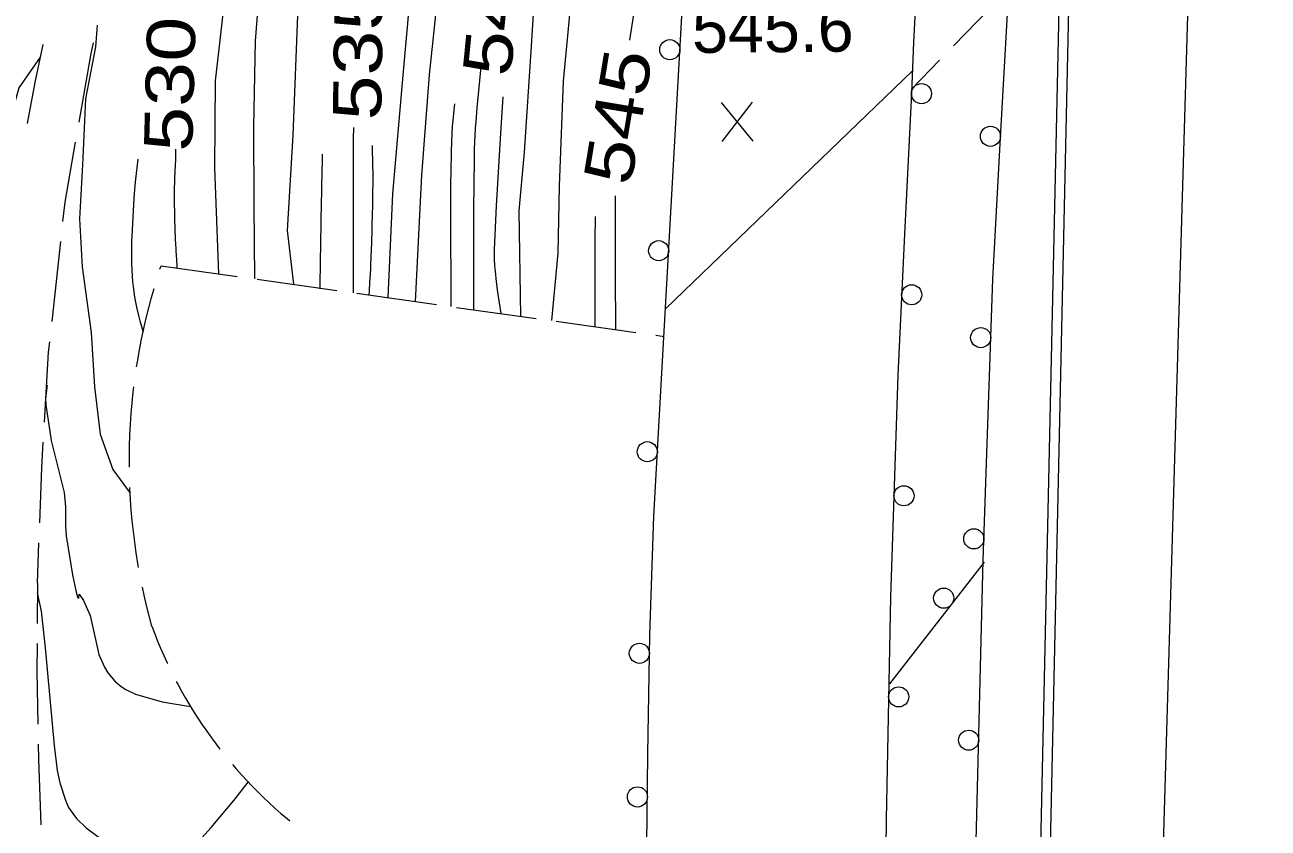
# Model space of a CAD drawing. Extents: x 2361284 to 2366480, y 6976556 to 6985346.
# Drawn here: x 2364358.8 to 2364482.3, y 6979307 to 6979386.8 of the extents above; entities that cross this region are included whole.
import ezdxf
from ezdxf.enums import TextEntityAlignment as Align

# ---------------------------------------------------------------- set-up
doc = ezdxf.new("R2010")
doc.units = 0
doc.header["$LTSCALE"] = 1.9
for name, color, linetype, lineweight in [('12', 7, 'Continuous', 13), ('13', 7, 'Continuous', 13), ('14', 7, 'Continuous', 13), ('17', 7, 'Continuous', 13), ('24', 7, 'Continuous', 13), ('3', 7, 'Continuous', 13), ('6', 7, 'Continuous', 13), ('8', 7, 'Continuous', 13)]:
    doc.layers.add(name, color=color, linetype=linetype, lineweight=lineweight)

msp = doc.modelspace()

# ---------------------------------------------------------------- linework, layer by layer
at = {"layer": '12'}
for p, q in [((2364431.117, 6979375.225), (2364428, 6979379.076)), ((2364428.037, 6979375.196), (2364431.08, 6979379.105))]:
    msp.add_line(p, q, dxfattribs=at)
for points in [[(2364419.873, 6979391.908), (2364418.846, 6979385.238)], [(2364404.079, 6979382.617), (2364403.802, 6979379.89), (2364403.677, 6979378.526), (2364403.568, 6979377.16), (2364403.521, 6979376.477), (2364403.447, 6979375.11), (2364403.421, 6979374.426), (2364403.397, 6979373.399), (2364403.353, 6979368.429), (2364403.342, 6979365.115), (2364403.349, 6979358.488)], [(2364391.427, 6979376.576), (2364391.409, 6979376.136), (2364391.402, 6979375.915), (2364391.398, 6979375.695), (2364391.397, 6979375.585), (2364391.39, 6979372.539), (2364391.388, 6979371.016), (2364391.387, 6979368.732), (2364391.388, 6979366.448), (2364391.389, 6979365.306), (2364391.394, 6979363.021), (2364391.397, 6979361.879), (2364391.403, 6979360.166)], [(2364373.747, 6979374.427), (2364373.747, 6979374.253), (2364373.747, 6979374.137), (2364373.744, 6979373.905), (2364373.736, 6979373.557), (2364373.729, 6979373.324), (2364373.711, 6979372.86), (2364373.678, 6979372.164), (2364373.648, 6979371.545), (2364373.634, 6979371.235), (2364373.622, 6979370.925), (2364373.617, 6979370.771), (2364373.609, 6979370.461), (2364373.606, 6979370.306), (2364373.602, 6979370.074), (2364373.602, 6979369.842), (2364373.602, 6979369.726), (2364373.607, 6979369.102), (2364373.611, 6979368.79), (2364373.618, 6979368.322), (2364373.633, 6979367.62), (2364373.645, 6979367.152), (2364373.652, 6979366.918), (2364373.663, 6979366.567), (2364373.679, 6979366.099), (2364373.689, 6979365.865), (2364373.704, 6979365.514), (2364373.728, 6979364.988), (2364373.753, 6979364.52), (2364373.766, 6979364.286), (2364373.787, 6979363.935), (2364373.821, 6979363.409), (2364373.859, 6979362.882), (2364373.879, 6979362.619)], [(2364417.433, 6979369.772), (2364417.432, 6979369.281), (2364417.43, 6979368.625), (2364417.429, 6979368.298), (2364417.428, 6979367.97), (2364417.428, 6979367.533), (2364417.427, 6979367.315), (2364417.427, 6979366.659), (2364417.426, 6979366.368), (2364417.426, 6979365.98), (2364417.426, 6979365.786), (2364417.426, 6979365.349), (2364417.426, 6979365.021), (2364417.426, 6979364.584), (2364417.426, 6979364.366), (2364417.427, 6979363.71), (2364417.427, 6979363.419), (2364417.428, 6979363.031), (2364417.428, 6979362.837), (2364417.429, 6979362.4), (2364417.43, 6979361.744), (2364417.432, 6979360.871), (2364417.433, 6979360.434), (2364417.435, 6979359.997), (2364417.436, 6979359.414), (2364417.438, 6979359.123), (2364417.441, 6979358.249), (2364417.443, 6979357.667), (2364417.447, 6979356.89), (2364417.449, 6979356.502)]]:
    msp.add_lwpolyline(points, dxfattribs=at)
at = {"layer": '13'}
for points in [[(2364447.792, 6979660.287), (2364444.232, 6979644.522), (2364440.422, 6979625.636), (2364437.218, 6979611.254), (2364433.26, 6979597.395), (2364428.509, 6979580.65), (2364425.173, 6979565.407), (2364421.6, 6979544.762), (2364418.234, 6979531.669), (2364417.125, 6979521.038), (2364412.355, 6979493.712), (2364408.882, 6979467.517), (2364405.962, 6979449.618), (2364403.052, 6979432.78), (2364399.03, 6979412.13), (2364397.575, 6979395.785), (2364396.338, 6979381.783), (2364395.31, 6979369.972), (2364394.838, 6979359.678)], [(2364450.635, 6979650.524), (2364447.035, 6979638.999), (2364443.901, 6979626.759), (2364440.598, 6979613.347), (2364436.95, 6979595.29), (2364432.945, 6979577.901), (2364428.219, 6979561.696), (2364424.115, 6979545.256), (2364422.12, 6979534.215), (2364420.953, 6979524.425), (2364419.265, 6979517.839), (2364415.382, 6979492.941), (2364413.776, 6979481.954), (2364411.685, 6979466.343), (2364407.49, 6979444.662), (2364406.714, 6979436.855), (2364403.368, 6979422.681), (2364402.201, 6979409.91), (2364400.922, 6979398.247), (2364400.056, 6979392.508), (2364398.938, 6979381.818), (2364398.183, 6979371.85), (2364397.562, 6979359.294)], [(2364405.946, 6979556.484), (2364404.514, 6979548.3), (2364402.565, 6979537.651), (2364401.159, 6979525.807), (2364399.648, 6979513.271), (2364399.262, 6979505.527), (2364398.64, 6979494.101), (2364395.799, 6979481.643), (2364393.187, 6979464.937), (2364391.267, 6979452.378), (2364390.036, 6979439.826), (2364388.035, 6979425.105), (2364387.714, 6979414.643), (2364387.188, 6979402.716), (2364385.924, 6979389.445), (2364385.383, 6979375.808), (2364384.823, 6979366.332), (2364385.444, 6979360.999)], [(2364433.151, 6979525.711), (2364429.52, 6979507.965), (2364426.219, 6979492.234), (2364422.188, 6979471.334), (2364419.234, 6979454.834), (2364417.028, 6979441.823), (2364416.847, 6979437.691), (2364415.05, 6979430.014), (2364413.528, 6979423.928), (2364411.864, 6979410.632), (2364409.999, 6979399.553), (2364409.07, 6979384.655), (2364408.39, 6979374.117), (2364407.836, 6979368.311), (2364408.005, 6979357.832)], [(2364397.64, 6979523.533), (2364396.716, 6979520.844), (2364395.876, 6979514.476), (2364394.911, 6979506.656), (2364393.841, 6979497.186), (2364392.977, 6979490.166), (2364392.315, 6979482.03), (2364391.452, 6979473.922), (2364389.993, 6979465.337), (2364388.75, 6979457.305), (2364387.801, 6979447.546), (2364386.739, 6979437.275), (2364385.035, 6979425.057), (2364383.062, 6979412.699), (2364382.638, 6979401.643), (2364382.268, 6979393.159), (2364381.664, 6979385.194), (2364381.495, 6979376.651), (2364381.529, 6979368.881), (2364381.579, 6979361.542)], [(2364389.991, 6979492.889), (2364389.088, 6979488.999), (2364387.461, 6979479.163), (2364385.811, 6979469.618), (2364384.598, 6979458.375), (2364383.33, 6979448.753), (2364382.164, 6979437.781), (2364381.074, 6979428.28), (2364380.382, 6979415.893), (2364380.248, 6979405.812), (2364379.248, 6979397.411), (2364378.364, 6979387.263), (2364377.661, 6979381.226), (2364377.614, 6979372.564), (2364378.014, 6979362.048)], [(2364412.908, 6979388.131), (2364412.254, 6979381.195), (2364411.864, 6979370.75), (2364411.737, 6979364.089), (2364411.101, 6979357.392)], [(2364365.958, 6979386.745), (2364365.769, 6979384.573), (2364364.788, 6979379.412), (2364364.48, 6979372.879), (2364364.201, 6979367.496), (2364364.467, 6979362.72), (2364365.339, 6979356.217), (2364365.67, 6979350.799), (2364366.256, 6979346.105), (2364367.509, 6979342.617), (2364369.232, 6979340.253)], [(2364360.288, 6979383.571), (2364358.177, 6979380.51), (2364356.252, 6979373.711), (2364354.069, 6979365.61), (2364351.102, 6979363.172), (2364347.017, 6979361.634), (2364344.468, 6979362.569), (2364342.059, 6979366.556), (2364341.432, 6979371.49), (2364341.616, 6979375.362), (2364341.791, 6979381.135), (2364339.899, 6979383.367), (2364336.948, 6979383.479), (2364334.325, 6979380.643), (2364329.996, 6979378.442), (2364324.992, 6979380.874), (2364319.655, 6979377.985), (2364317.31, 6979375.811), (2364311.417, 6979367.734), (2364307.945, 6979363.671), (2364302.989, 6979359.085), (2364298.274, 6979354.199), (2364294.491, 6979349.253)], [(2364406.258, 6979379.627), (2364406.032, 6979376.014), (2364405.608, 6979368.803), (2364405.415, 6979365.198), (2364405.393, 6979364.408), (2364405.397, 6979363.882), (2364405.407, 6979363.531), (2364405.445, 6979362.83), (2364405.487, 6979362.304), (2364405.599, 6979361.254), (2364405.741, 6979360.204), (2364406.073, 6979358.104)], [(2364401.455, 6979378.941), (2364401.425, 6979378.601), (2364401.403, 6979378.374), (2364401.356, 6979377.921), (2364401.293, 6979377.316), (2364401.264, 6979377.014), (2364401.237, 6979376.712), (2364401.225, 6979376.56), (2364401.21, 6979376.358), (2364401.204, 6979376.257), (2364401.195, 6979376.106), (2364401.184, 6979375.878), (2364401.16, 6979375.245), (2364401.146, 6979374.824), (2364401.137, 6979374.543), (2364401.121, 6979373.98), (2364401.111, 6979373.558), (2364401.092, 6979372.715), (2364401.078, 6979371.871), (2364401.071, 6979371.309), (2364401.066, 6979370.934), (2364401.06, 6979370.184), (2364401.057, 6979369.763), (2364401.054, 6979368.919), (2364401.052, 6979368.076), (2364401.053, 6979367.513), (2364401.056, 6979366.389), (2364401.065, 6979364.702), (2364401.08, 6979362.452), (2364401.087, 6979361.328), (2364401.093, 6979360.203), (2364401.095, 6979359.641), (2364401.097, 6979358.797)], [(2364393.284, 6979374.783), (2364393.283, 6979374.647), (2364393.283, 6979374.376), (2364393.286, 6979374.105), (2364393.289, 6979373.924), (2364393.296, 6979373.563), (2364393.311, 6979373.021), (2364393.324, 6979372.539), (2364393.33, 6979372.298), (2364393.337, 6979371.936), (2364393.341, 6979371.575), (2364393.341, 6979371.394), (2364393.339, 6979371.123), (2364393.324, 6979370.141), (2364393.316, 6979369.65), (2364393.302, 6979368.913), (2364393.277, 6979367.809), (2364393.258, 6979367.072), (2364393.248, 6979366.704), (2364393.232, 6979366.152), (2364393.208, 6979365.416), (2364393.196, 6979365.047), (2364393.176, 6979364.495), (2364393.143, 6979363.667), (2364393.111, 6979362.931), (2364393.095, 6979362.563), (2364393.068, 6979362.01), (2364393.026, 6979361.182), (2364392.98, 6979360.354), (2364392.956, 6979359.94)], [(2364369.996, 6979373.432), (2364369.765, 6979371.459), (2364369.707, 6979370.829), (2364369.607, 6979369.569), (2364369.525, 6979368.308), (2364369.389, 6979365.785), (2364369.37, 6979365.348), (2364369.348, 6979364.473), (2364369.349, 6979363.598), (2364369.362, 6979363.014), (2364369.416, 6979361.847), (2364369.466, 6979361.219), (2364369.511, 6979360.803), (2364369.627, 6979359.973), (2364369.697, 6979359.56), (2364369.861, 6979358.736), (2364370.053, 6979357.917), (2364370.195, 6979357.372), (2364370.509, 6979356.286)], [(2364388.312, 6979373.926), (2364388.306, 6979373.625), (2364388.301, 6979373.424), (2364388.293, 6979373.022), (2364388.281, 6979372.42), (2364388.265, 6979371.617), (2364388.257, 6979371.215), (2364388.249, 6979370.82), (2364388.244, 6979370.556), (2364388.237, 6979370.205), (2364388.234, 6979370.029), (2364388.219, 6979369.239), (2364388.209, 6979368.712), (2364388.19, 6979367.658), (2364388.134, 6979364.496), (2364388.121, 6979363.794), (2364388.115, 6979363.442), (2364388.105, 6979362.915), (2364388.092, 6979362.213), (2364388.085, 6979361.861), (2364388.075, 6979361.334), (2364388.064, 6979360.807), (2364388.059, 6979360.544)], [(2364415.422, 6979367.743), (2364415.42, 6979367.102), (2364415.419, 6979366.782), (2364415.417, 6979366.301), (2364415.415, 6979365.58), (2364415.413, 6979364.859), (2364415.412, 6979364.499), (2364415.411, 6979363.778), (2364415.41, 6979363.417), (2364415.41, 6979362.876), (2364415.409, 6979362.155), (2364415.409, 6979361.795), (2364415.409, 6979361.254), (2364415.409, 6979360.713), (2364415.409, 6979360.443), (2364415.41, 6979359.722), (2364415.41, 6979359.362), (2364415.411, 6979358.821), (2364415.412, 6979358.28), (2364415.413, 6979358.01), (2364415.414, 6979357.469), (2364415.415, 6979357.199), (2364415.416, 6979356.793)], [(2364360.968, 6979350.965), (2364360.832, 6979349.663), (2364360.847, 6979349.014), (2364361.37, 6979345.498), (2364362.68, 6979340.321), (2364362.796, 6979338.891), (2364362.796, 6979336.963), (2364362.871, 6979336.001), (2364363.493, 6979332.139), (2364363.853, 6979330.416), (2364364.043, 6979329.854), (2364364.113, 6979329.833), (2364364.176, 6979330.204)], [(2364359.994, 6979330.345), (2364360.386, 6979328.53), (2364360.786, 6979324.892), (2364361.669, 6979315.18), (2364361.99, 6979312.705), (2364362.244, 6979311.481), (2364362.821, 6979309.66), (2364363.117, 6979309.031), (2364363.887, 6979307.937), (2364364.854, 6979306.998), (2364367.174, 6979305.292), (2364369.198, 6979304.005), (2364370.214, 6979303.537), (2364371.233, 6979303.258), (2364371.744, 6979303.205), (2364372.74, 6979303.344), (2364373.409, 6979303.609), (2364374.712, 6979304.443), (2364375.677, 6979305.284), (2364377.277, 6979307.038), (2364379.532, 6979309.708), (2364380.954, 6979311.542)], [(2364364.176, 6979330.204), (2364364.601, 6979329.6), (2364365.256, 6979328.084), (2364366.124, 6979324.213), (2364366.666, 6979322.972), (2364367.018, 6979322.394), (2364367.689, 6979321.587), (2364368.33, 6979321.038), (2364368.786, 6979320.742), (2364369.772, 6979320.287), (2364372.419, 6979319.522), (2364375.223, 6979319.069)]]:
    msp.add_lwpolyline(points, dxfattribs=at)
at = {"layer": '14'}
msp.add_lwpolyline([(2364788.322, 6980235.427), (2364751.681, 6980173.335), (2364672.902, 6980040.208), (2364634.711, 6979971.851), (2364622.071, 6979947.18), (2364598.761, 6979896.866), (2364567.538, 6979821.813), (2364553.395, 6979783.669), (2364537.103, 6979734.874), (2364529.681, 6979710.276), (2364519.464, 6979673.08), (2364501.297, 6979593.872), (2364491.081, 6979538.866), (2364486.722, 6979511.209), (2364479.824, 6979459.469), (2364477.138, 6979433.54), (2364474.49, 6979394.536), (2364471.751, 6979300.826)], dxfattribs=at)
at = {"layer": '17'}
msp.add_line((2364444.705, 6979321.32), (2364454.121, 6979333.39), dxfattribs=at)
for points in [[(2364420.68, 6979314.33), (2364420.858, 6979326.153), (2364421.256, 6979337.977), (2364421.786, 6979347.443), (2364422.336, 6979356.908), (2364424.573, 6979397.142), (2364426.831, 6979437.366), (2364429.983, 6979469.778), (2364434.286, 6979502.081), (2364438.572, 6979534.112), (2364443.618, 6979566.032), (2364450.423, 6979600.239), (2364458.1, 6979634.264), (2364467.04, 6979672.172), (2364476.622, 6979709.904), (2364482.432, 6979730.02), (2364488.2, 6979750.146), (2364489.802, 6979756.212), (2364491.375, 6979762.277), (2364492.349, 6979766.057), (2364493.313, 6979769.836)], [(2364469.628, 6979548.309), (2364468.421, 6979544.827), (2364467.655, 6979541.3), (2364465.368, 6979528.357), (2364463.321, 6979515.387), (2364460.598, 6979495.681), (2364457.936, 6979475.974), (2364455.418, 6979456.799), (2364452.96, 6979437.624), (2364451.151, 6979422.785), (2364449.382, 6979407.949), (2364448.236, 6979399.027), (2364447.321, 6979390.089), (2364447.069, 6979385.046), (2364446.857, 6979379.993), (2364446.171, 6979365.976), (2364445.504, 6979351.959), (2364444.783, 6979329.911), (2364444.353, 6979307.846)], [(2364453.304, 6979305.691), (2364453.989, 6979333.598), (2364454.945, 6979361.5), (2364455.701, 6979375.577), (2364456.507, 6979389.646), (2364456.823, 6979397.478), (2364457.098, 6979405.312), (2364457.467, 6979425.427), (2364457.846, 6979445.541), (2364459.079, 6979467.134), (2364461.385, 6979488.637), (2364464.031, 6979508.033), (2364466.717, 6979527.42), (2364468.167, 6979537.864), (2364469.628, 6979548.309)], [(2364417.758, 6979060.079), (2364418.136, 6979086.513), (2364418.465, 6979112.948), (2364419.076, 6979168.637), (2364419.686, 6979224.326), (2364420.178, 6979269.333), (2364420.68, 6979314.33)], [(2364444.353, 6979307.846), (2364443.795, 6979259.247), (2364443.147, 6979210.649), (2364442.492, 6979174.41), (2364441.856, 6979138.163), (2364441.648, 6979100.168), (2364441.439, 6979062.174), (2364441.005, 6979028.918), (2364440.571, 6978995.663), (2364440.44, 6978986.341), (2364440.319, 6978977.008), (2364439.788, 6978919.211), (2364439.328, 6978861.403), (2364438.813, 6978806.165), (2364438.298, 6978750.917), (2364438.11, 6978727.544), (2364437.983, 6978704.162), (2364438.297, 6978676.313), (2364438.802, 6978648.466), (2364438.849, 6978604.574), (2364438.917, 6978560.692), (2364439.979, 6978526.851), (2364441.96, 6978493.038)]]:
    msp.add_lwpolyline(points, dxfattribs=at)
for centre in [(2364422.855, 6979384.306), (2364447.856, 6979379.938), (2364454.71, 6979375.702), (2364421.746, 6979364.336), (2364446.884, 6979359.963), (2364453.745, 6979355.704), (2364420.614, 6979344.369), (2364446.115, 6979339.993), (2364453.062, 6979335.715), (2364450.067, 6979329.819), (2364419.827, 6979324.344), (2364445.592, 6979320.013), (2364452.55, 6979315.712), (2364419.633, 6979310.076)]:
    msp.add_circle(centre, 1, dxfattribs=at)
at = {"layer": '24'}
for p, q in [((2364451.043, 6979384.684), (2364456.53, 6979390.356)), ((2364446.874, 6979380.373), (2364449.656, 6979383.25)), ((2364381.849, 6979361.505), (2364389.771, 6979360.39)), ((2364391.754, 6979360.109), (2364399.675, 6979358.994)), ((2364401.658, 6979358.712), (2364409.577, 6979357.607)), ((2364411.561, 6979357.326), (2364419.482, 6979356.221)), ((2364421.465, 6979355.94), (2364422.276, 6979355.828)), ((2364360.005, 6979331.315), (2364359.983, 6979327.314))]:
    msp.add_line(p, q, dxfattribs=at)
for points in [[(2364372.19, 6979362.503), (2364372.278, 6979362.764), (2364372.307, 6979362.844), (2364379.866, 6979361.786)], [(2364369.872, 6979352.789), (2364369.976, 6979353.451), (2364370.156, 6979354.502), (2364370.356, 6979355.554), (2364370.576, 6979356.596), (2364370.817, 6979357.629), (2364371.077, 6979358.671), (2364371.347, 6979359.695), (2364371.598, 6979360.597)], [(2364369.147, 6979342.822), (2364369.147, 6979342.832), (2364369.147, 6979343.892), (2364369.167, 6979344.962), (2364369.197, 6979346.023), (2364369.257, 6979347.093), (2364369.327, 6979348.154), (2364369.416, 6979349.225), (2364369.526, 6979350.286), (2364369.591, 6979350.807)], [(2364370.072, 6979332.88), (2364369.998, 6979333.28), (2364369.828, 6979334.328), (2364369.678, 6979335.387), (2364369.548, 6979336.445), (2364369.438, 6979337.505), (2364369.338, 6979338.564), (2364369.258, 6979339.633), (2364369.207, 6979340.703), (2364369.206, 6979340.823)], [(2364371.387, 6979327.033), (2364371.108, 6979328.06), (2364370.848, 6979329.098), (2364370.608, 6979330.135), (2364370.44, 6979330.914)], [(2364371.387, 6979327.033), (2364371.664, 6979326.295), (2364371.951, 6979325.558), (2364372.258, 6979324.841), (2364372.575, 6979324.114), (2364372.902, 6979323.397), (2364372.933, 6979323.347)], [(2364359.972, 6979325.314), (2364359.959, 6979322.544), (2364360.048, 6979317.314)], [(2364373.81, 6979321.556), (2364373.952, 6979321.287), (2364374.329, 6979320.59), (2364374.725, 6979319.904), (2364375.122, 6979319.228), (2364375.537, 6979318.562), (2364375.964, 6979317.896), (2364376.39, 6979317.24), (2364376.846, 6979316.594), (2364377.302, 6979315.948), (2364377.768, 6979315.313), (2364378.133, 6979314.836)], [(2364360.087, 6979315.315), (2364360.112, 6979313.814), (2364360.343, 6979307.317)], [(2364379.397, 6979313.287), (2364379.751, 6979312.871), (2364380.277, 6979312.286), (2364380.813, 6979311.701), (2364381.348, 6979311.136), (2364381.903, 6979310.571), (2364382.469, 6979310.016), (2364383.044, 6979309.482), (2364383.619, 6979308.947), (2364384.214, 6979308.423), (2364384.819, 6979307.92), (2364385.091, 6979307.692)]]:
    msp.add_lwpolyline(points, dxfattribs=at)
at = {"layer": '3'}
for points in [[(2364459.673, 6979303.741), (2364461.803, 6979400.476), (2364461.804, 6979400.464)], [(2364460.633, 6979303.72), (2364462.763, 6979400.455), (2364462.764, 6979400.455)]]:
    msp.add_lwpolyline(points, dxfattribs=at)
for centre, radius in [((2343838.164, 6991622.203), 23799.793), ((2343838.163, 6991622.203), 23800.753)]:
    msp.add_arc(centre, radius, 328.99957, 329.64105, dxfattribs=at)
at = {"layer": '6'}
for p, q in [((2364361.468, 6979357.29), (2364362.343, 6979365.238)), ((2364360.005, 6979331.315), (2364360.157, 6979335.316))]:
    msp.add_line(p, q, dxfattribs=at)
for points in [[(2364360.536, 6979384.833), (2364359.762, 6979381.046), (2364359.001, 6979376.977)], [(2364364.15, 6979377.106), (2364365.355, 6979383.939), (2364365.575, 6979384.981)], [(2364362.554, 6979367.231), (2364362.766, 6979369.153), (2364363.809, 6979375.133)], [(2364360.713, 6979347.312), (2364361.127, 6979354.246), (2364361.247, 6979355.298)], [(2364360.238, 6979337.317), (2364360.446, 6979342.779), (2364360.592, 6979345.311)]]:
    msp.add_lwpolyline(points, dxfattribs=at)
at = {"layer": '8'}
msp.add_line((2364422.43, 6979358.549), (2364446.956, 6979382.215), dxfattribs=at)

# ---------------------------------------------------------------- texts
at = {"layer": '12', "width": 1.25}
for s, rotation, p in [(' 540 ', 84.34, (2364407.68, 6979388.194)), (' 535 ', 89.122, (2364394.26, 6979383.951)), (' 530 ', 88.462, (2364375.562, 6979380.823)), (' 545 ', 80.608, (2364420.066, 6979377.279))]:
    msp.add_text(s, height=4.8, rotation=rotation, dxfattribs=at).set_placement(p, align=Align.CENTER)
at = {"layer": '12'}
msp.add_text('545.6', height=4.799, rotation=0.545, dxfattribs=at).set_placement((2364425.078, 6979383.977))

doc.saveas('drawing.dxf')
